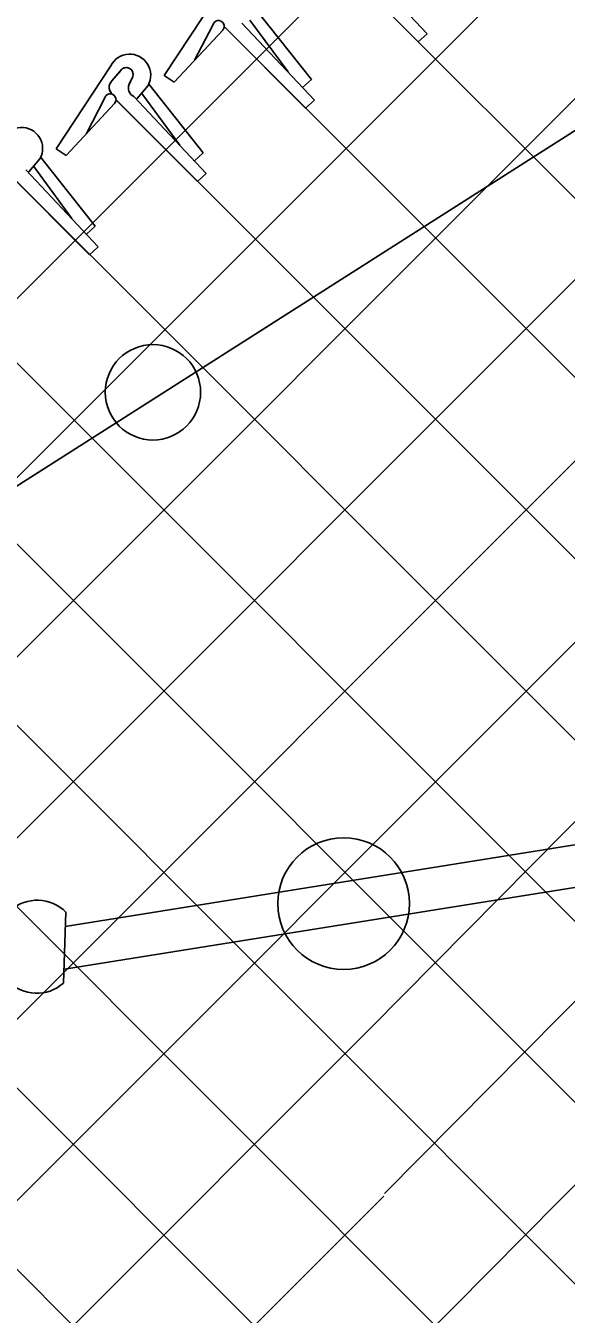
# Model space of a CAD drawing. Extents: x 0 to 2.85, y -0.1 to 1.83.
# Drawn here: x 1.6531 to 1.6771, y 1.455 to 1.5123 of the extents above; entities that cross this region are included whole.
import ezdxf

# ---------------------------------------------------------------- set-up
doc = ezdxf.new("R2010")
doc.units = 0
doc.layers.add('sb_Chainlink Fence', color=7, linetype='Continuous')
doc.layers.add('sb_Existing Structural Steel', color=7, linetype='Continuous')

msp = doc.modelspace()

# ---------------------------------------------------------------- linework, layer by layer
at = {"layer": 'sb_Chainlink Fence'}
for p, q in [((1.6689794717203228, 1.4521359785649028), (1.850037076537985, 1.634825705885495)), ((1.6684338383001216, 1.4677191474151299), (1.801504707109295, 1.602179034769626)), ((1.669037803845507, 1.4603466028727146), (1.8067566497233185, 1.59936996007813)), ((1.5021511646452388, 1.309499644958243), (1.778992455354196, 1.5863409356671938)), ((1.5021407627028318, 1.317550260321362), (1.7549012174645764, 1.570310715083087)), ((1.5021303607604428, 1.3256008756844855), (1.7350882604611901, 1.5585587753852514)), ((1.5021199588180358, 1.3336514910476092), (1.7128050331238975, 1.5443365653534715)), ((1.50211107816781, 1.3416042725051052), (1.6952105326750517, 1.5347037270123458)), ((1.5021034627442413, 1.3495583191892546), (1.6714217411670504, 1.518876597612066)), ((1.6669092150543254, 1.5152054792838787), (1.670536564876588, 1.5115627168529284)), ((1.667706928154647, 1.515347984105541), (1.6709323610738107, 1.511921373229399)), ((1.6673169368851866, 1.5147916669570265), (1.743073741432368, 1.4390348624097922)), ((1.6616744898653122, 1.5137532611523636), (1.659238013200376, 1.510064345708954)), ((1.665787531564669, 1.5098884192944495), (1.6633747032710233, 1.512923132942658)), ((1.6596839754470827, 1.5097596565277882), (1.6618537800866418, 1.5120970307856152)), ((1.6596839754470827, 1.5097596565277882), (1.6618399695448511, 1.5120832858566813)), ((1.6613971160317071, 1.5122977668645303), (1.6605854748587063, 1.510746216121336)), ((1.661892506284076, 1.512254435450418), (1.7385573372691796, 1.4355896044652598)), ((1.6618987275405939, 1.5122465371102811), (1.6655260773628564, 1.5086037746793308)), ((1.6626964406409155, 1.5123890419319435), (1.6659218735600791, 1.5089624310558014)), ((1.6647485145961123, 1.5102204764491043), (1.6630514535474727, 1.5125304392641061)), ((1.6709323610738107, 1.511921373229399), (1.670536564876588, 1.5115627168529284)), ((1.6568634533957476, 1.5104917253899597), (1.6544269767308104, 1.5068028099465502)), ((1.6569110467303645, 1.5098229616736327), (1.6573561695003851, 1.5103500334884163)), ((1.6573150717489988, 1.5103067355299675), (1.6569110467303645, 1.5098229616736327)), ((1.6578371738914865, 1.5100211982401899), (1.6576736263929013, 1.5096668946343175)), ((1.657674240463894, 1.5096794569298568), (1.6578368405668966, 1.5100131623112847)), ((1.6585521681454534, 1.5096862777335), (1.6585832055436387, 1.5097591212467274)), ((1.659238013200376, 1.510064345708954), (1.6596839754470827, 1.5097596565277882)), ((1.665787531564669, 1.5098884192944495), (1.6653917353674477, 1.509529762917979)), ((1.6580205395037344, 1.5090319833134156), (1.6585157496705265, 1.509618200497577)), ((1.6580271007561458, 1.509040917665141), (1.6585182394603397, 1.50962023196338)), ((1.6599374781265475, 1.5069589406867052), (1.6582404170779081, 1.5092689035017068)), ((1.6585157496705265, 1.509618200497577), (1.6585521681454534, 1.5096862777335)), ((1.6609764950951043, 1.5066268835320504), (1.6585636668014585, 1.5096615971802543)), ((1.6548729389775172, 1.5064981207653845), (1.6570427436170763, 1.5088354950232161)), ((1.6548729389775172, 1.5064981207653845), (1.6570289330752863, 1.5088217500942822)), ((1.6565860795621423, 1.5090362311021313), (1.655774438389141, 1.5074846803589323)), ((1.6570871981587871, 1.5089987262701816), (1.7334941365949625, 1.4325917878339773)), ((1.6570876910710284, 1.508985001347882), (1.660715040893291, 1.5053422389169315)), ((1.6578854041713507, 1.5091275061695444), (1.6611108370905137, 1.5057008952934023)), ((1.6659218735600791, 1.5089624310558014), (1.6655260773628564, 1.5086037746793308)), ((1.6532121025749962, 1.5057748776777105), (1.6537073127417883, 1.5063610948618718)), ((1.6532186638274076, 1.5057838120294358), (1.6537098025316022, 1.50636312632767)), ((1.6537073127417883, 1.5063610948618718), (1.6537437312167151, 1.506429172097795)), ((1.6537437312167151, 1.506429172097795), (1.6537747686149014, 1.5065020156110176)), ((1.656168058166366, 1.5033697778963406), (1.6537552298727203, 1.5064044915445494)), ((1.6544269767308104, 1.5068028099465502), (1.6548729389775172, 1.5064981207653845)), ((1.6609764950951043, 1.5066268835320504), (1.660580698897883, 1.506268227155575)), ((1.6522647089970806, 1.5057601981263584), (1.7287098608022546, 1.4293150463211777)), ((1.6522792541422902, 1.5057278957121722), (1.6559066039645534, 1.5020851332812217)), ((1.6530769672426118, 1.5058704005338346), (1.6563024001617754, 1.5024437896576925)), ((1.6551290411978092, 1.5037018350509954), (1.65343198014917, 1.506011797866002)), ((1.6611108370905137, 1.5057008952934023), (1.660715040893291, 1.5053422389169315)), ((1.656168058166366, 1.5033697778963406), (1.655772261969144, 1.5030111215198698)), ((1.6474032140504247, 1.5025606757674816), (1.7238053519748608, 1.4261585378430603)), ((1.6563024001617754, 1.5024437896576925), (1.6559066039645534, 1.5020851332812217)), ((1.6426948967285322, 1.4992079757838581), (1.7189591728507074, 1.422943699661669)), ((1.6378194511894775, 1.4960224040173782), (1.714540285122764, 1.4193015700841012)), ((1.6330927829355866, 1.4926880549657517), (1.7090524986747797, 1.4167283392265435)), ((1.6282212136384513, 1.4894986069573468), (1.70419564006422, 1.4135241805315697)), ((1.623474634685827, 1.486184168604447), (1.6988537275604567, 1.4108050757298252)), ((1.5021615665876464, 1.3014490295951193), (1.668932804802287, 1.4682202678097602)), ((1.5021719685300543, 1.2933984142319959), (1.6690042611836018, 1.4602307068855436))]:
    msp.add_line(p, q, dxfattribs=at)
for centre, radius, start, end in [((1.6616490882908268, 1.512253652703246), 0.00025580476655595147, 319.02146199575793, 170.0695590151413), ((1.6577019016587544, 1.510076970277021), 0.0009354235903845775, 330.7731305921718, 153.67978342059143), ((1.6575478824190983, 1.5101123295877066), 0.00030330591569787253, 342.5147558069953, 140.13680881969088), ((1.6575489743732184, 1.510113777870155), 0.00030494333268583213, 340.73435754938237, 129.21739859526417), ((1.6571705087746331, 1.5095396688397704), 0.0003843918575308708, 140.20166010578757, 233.0052527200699), ((1.6571810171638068, 1.5095401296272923), 0.0003909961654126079, 133.66718540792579, 232.2343578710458), ((1.6568380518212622, 1.508992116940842), 0.00025580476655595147, 319.02146199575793, 170.0695590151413), ((1.6580613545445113, 1.5095075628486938), 0.00041880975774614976, 156.48328493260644, 245.15783350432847), ((1.6528934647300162, 1.5068198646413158), 0.0009354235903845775, 330.7731305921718, 153.67978342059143)]:
    msp.add_arc(centre, radius, start, end, dxfattribs=at)
at = {"layer": 'sb_Existing Structural Steel'}
for p, q in [((1.7766054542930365, 1.5706835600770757), (1.6481581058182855, 1.4889333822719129)), ((1.6548302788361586, 1.4722256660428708), (1.7906439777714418, 1.4939792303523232)), ((1.654806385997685, 1.4703213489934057), (1.7906439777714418, 1.4920700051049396)), ((1.6548658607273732, 1.4728510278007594), (1.6547520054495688, 1.4697009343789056))]:
    msp.add_line(p, q, dxfattribs=at)
for centre, radius in [((1.6587356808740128, 1.495974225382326), 0.0021204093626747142), ((1.6672203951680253, 1.4732384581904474), 0.002929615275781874)]:
    msp.add_circle(centre, radius, dxfattribs=at)
for centre, radius, start, end in [((1.6535815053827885, 1.4715873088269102), 0.001801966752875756, 44.55254794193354, 131.3239396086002), ((1.653562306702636, 1.4710540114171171), 0.001801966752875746, 224.5525507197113, 311.32394238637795)]:
    msp.add_arc(centre, radius, start, end, dxfattribs=at)

doc.saveas('drawing.dxf')
